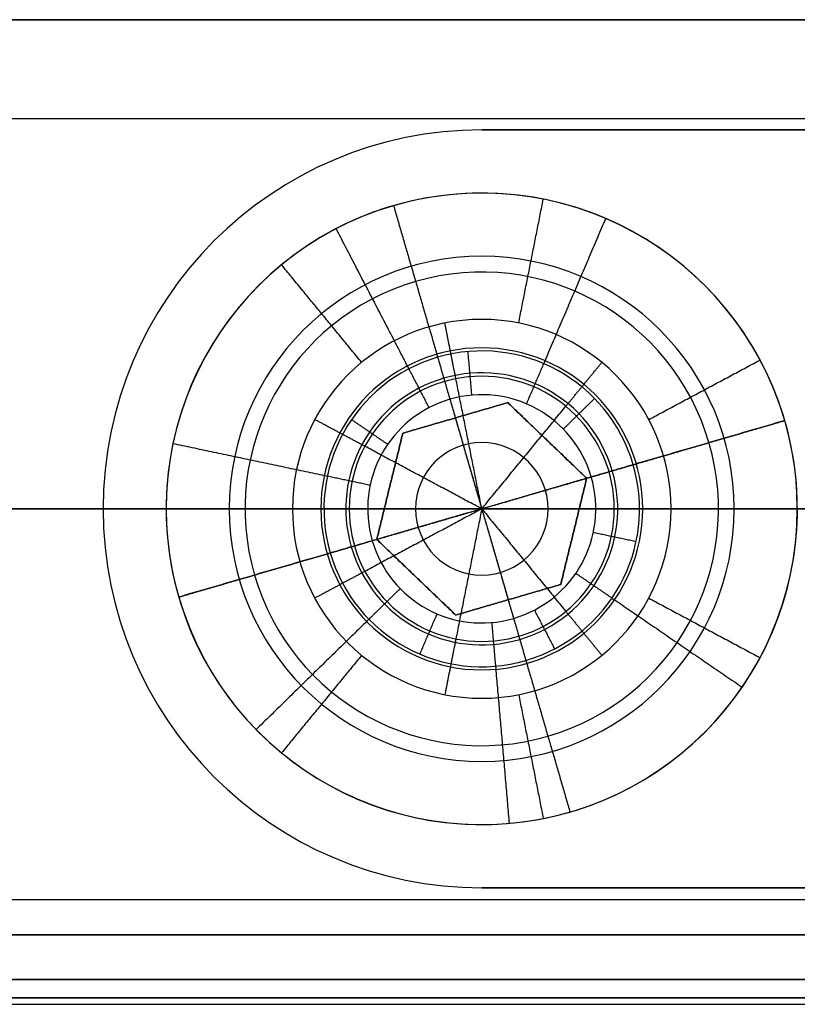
# Model space of a CAD drawing. Header units: millimetres. Extents: x -332 to 332, y -5 to 968.
# Tile 637 of 656: x -25 to -12, y 751 to 767. Entities that reach past the tile are written whole.
import ezdxf

# ---------------------------------------------------------------- set-up
doc = ezdxf.new("R2010")
doc.units = ezdxf.units.MM
doc.header["$MEASUREMENT"] = 0
for name, color, linetype in [('IGES level 21', 9, 'Continuous'), ('IGES level 23', 252, 'Continuous'), ('IGES level 38', 9, 'Continuous'), ('IGES level 40', 8, 'Continuous')]:
    doc.layers.add(name, color=color, linetype=linetype)

msp = doc.modelspace()

# ---------------------------------------------------------------- linework, layer by layer
at = {"layer": 'IGES level 21', "color": 253}
for centre, radius, start, end in [((-17.5, 759.284, 1698.593), 3, 0, 180), ((-17.5, 759.284, 1706.593), 2.1, 0, 180), ((-17.5, 759.284, 1707.224), 1.05, 0, 180), ((-17.5, 759.284, 1698.593), 3, 180, 0), ((-17.5, 759.284, 1706.593), 2.1, 180, 0), ((-17.5, 759.284, 1707.224), 1.05, 180, 0)]:
    msp.add_arc(centre, radius, start, end, dxfattribs=at)
at = {"layer": 'IGES level 21'}
for centre, radius, start, end in [((-17.5, 759.284, 1698.593), 3, 0, 180), ((-17.5, 759.284, 1699.043), 2.55, 0, 180), ((-17.5, 759.284, 1706.593), 2.1, 0, 180), ((-17.5, 759.284, 1699.493), 2.1, 0, 180), ((-17.5, 759.284, 1703.043), 2.1, 0, 180), ((-17.5, 759.284, 1699.493), 2.1, 0, 180), ((-17.5, 759.284, 1698.593), 3, 180, 0), ((-17.5, 759.284, 1699.043), 2.55, 180, 0), ((-17.5, 759.284, 1699.493), 2.1, 180, 0), ((-17.5, 759.284, 1699.493), 2.1, 180, 0), ((-17.5, 759.284, 1706.593), 2.1, 180, 0), ((-17.5, 759.284, 1703.043), 2.1, 180, 0)]:
    msp.add_arc(centre, radius, start, end, dxfattribs=at)
at = {"layer": 'IGES level 21', "color": 253}
for points in [[(-35, 767.03, 1698.593), (0, 767.03, 1698.593), (35, 767.03, 1698.593)], [(35, 767.03, 1698.593), (0, 767.03, 1698.593), (-35, 767.03, 1698.593)], [(-90, 765.468, 1705.668), (0, 765.468, 1705.668), (90, 765.468, 1705.668)], [(-17.5, 759.284, 1707.855), (-17.705, 760.314, 1707.224), (-17.91, 761.344, 1706.593)], [(-17.5, 759.284, 1707.855), (-16.834, 760.096, 1707.224), (-16.168, 760.908, 1706.593)], [(-17.5, 759.284, 1707.855), (-18.426, 759.779, 1707.224), (-19.352, 760.274, 1706.593)], [(-90, 759.284, 1708.593), (0, 759.284, 1708.593), (90, 759.284, 1708.593)], [(90, 759.284, 1708.593), (0, 759.284, 1708.593), (-90, 759.284, 1708.593)], [(-35, 759.284, 1698.593), (-27.75, 759.284, 1698.593), (-20.5, 759.284, 1698.593)], [(-17.5, 759.284, 1707.855), (-18.55, 759.284, 1707.224), (-19.6, 759.284, 1706.593)], [(-19.6, 759.284, 1706.593), (-18.55, 759.284, 1707.224), (-17.5, 759.284, 1707.855)], [(-17.5, 759.284, 1707.855), (-18.426, 758.789, 1707.224), (-19.352, 758.294, 1706.593)], [(-17.5, 759.284, 1707.855), (-17.705, 758.254, 1707.224), (-17.91, 757.225, 1706.593)], [(-15.4, 759.284, 1706.593), (-16.45, 759.284, 1707.224), (-17.5, 759.284, 1707.855)], [(-17.5, 759.284, 1707.855), (-16.834, 758.473, 1707.224), (-16.168, 757.661, 1706.593)], [(-17.5, 759.284, 1707.855), (-16.45, 759.284, 1707.224), (-15.4, 759.284, 1706.593)], [(-14.5, 759.284, 1698.593), (0, 759.284, 1698.593), (14.5, 759.284, 1698.593)], [(-90, 753.1, 1705.668), (0, 753.1, 1705.668), (90, 753.1, 1705.668)], [(-90, 751.438, 1699.032), (0, 751.438, 1699.032), (90, 751.438, 1699.032)], [(35, 751.538, 1698.593), (0, 751.538, 1698.593), (-35, 751.538, 1698.593)], [(-35, 751.538, 1698.593), (0, 751.538, 1698.593), (35, 751.538, 1698.593)]]:
    msp.add_open_spline(points, degree=2, dxfattribs=at)
at = {"layer": 'IGES level 21'}
for points in [[(-17.91, 761.344, 1699.493), (-17.997, 761.785, 1699.043), (-18.085, 762.227, 1698.593)], [(-16.168, 760.908, 1699.493), (-15.882, 761.255, 1699.043), (-15.597, 761.603, 1698.593)], [(-17.91, 761.344, 1706.593), (-17.91, 761.344, 1703.043), (-17.91, 761.344, 1699.493)], [(-16.168, 760.908, 1706.593), (-16.168, 760.908, 1703.043), (-16.168, 760.908, 1699.493)], [(-19.352, 760.274, 1699.493), (-19.749, 760.486, 1699.043), (-20.146, 760.698, 1698.593)], [(-19.352, 760.274, 1706.593), (-19.352, 760.274, 1703.043), (-19.352, 760.274, 1699.493)], [(-19.6, 759.284, 1699.493), (-20.05, 759.284, 1699.043), (-20.5, 759.284, 1698.593)], [(-20.5, 759.284, 1698.593), (-20.05, 759.284, 1699.043), (-19.6, 759.284, 1699.493)], [(-19.6, 759.284, 1706.593), (-19.6, 759.284, 1703.043), (-19.6, 759.284, 1699.493)], [(-19.6, 759.284, 1699.493), (-19.6, 759.284, 1703.043), (-19.6, 759.284, 1706.593)], [(-14.5, 759.284, 1698.593), (-14.95, 759.284, 1699.043), (-15.4, 759.284, 1699.493)], [(-15.4, 759.284, 1699.493), (-15.4, 759.284, 1703.043), (-15.4, 759.284, 1706.593)], [(-15.4, 759.284, 1706.593), (-15.4, 759.284, 1703.043), (-15.4, 759.284, 1699.493)], [(-15.4, 759.284, 1699.493), (-14.95, 759.284, 1699.043), (-14.5, 759.284, 1698.593)], [(-19.352, 758.294, 1699.493), (-19.749, 758.082, 1699.043), (-20.146, 757.87, 1698.593)], [(-19.352, 758.294, 1706.593), (-19.352, 758.294, 1703.043), (-19.352, 758.294, 1699.493)], [(-16.168, 757.661, 1699.493), (-15.882, 757.313, 1699.043), (-15.597, 756.965, 1698.593)], [(-16.168, 757.661, 1706.593), (-16.168, 757.661, 1703.043), (-16.168, 757.661, 1699.493)], [(-17.91, 757.225, 1699.493), (-17.997, 756.783, 1699.043), (-18.085, 756.342, 1698.593)], [(-17.91, 757.225, 1706.593), (-17.91, 757.225, 1703.043), (-17.91, 757.225, 1699.493)]]:
    msp.add_open_spline(points, degree=2, dxfattribs=at)
at = {"layer": 'IGES level 23'}
for centre, radius, start, end in [((-17.5, 759.284, 1694.593), 6, 90, 270), ((-17.5, 759.284, 1691.593), 6, 90, 270), ((-17.5, 759.284, 1693.093), 6, 90, 270), ((-17.5, 759.284, 1694.593), 6, 90, 270), ((-17.5, 759.284, 1691.593), 6, 90, 270), ((-17.5, 759.284, 1691.593), 5, 0, 180), ((-17.5, 759.284, 1691.593), 5, 0, 180), ((-17.5, 759.284, 1692.593), 4, 360, 180), ((-17.5, 759.284, 1693.593), 3, 0, 180), ((-17.5, 759.284, 1694.593), 3, 0, 180), ((-17.5, 759.284, 1693.593), 3, 0, 180), ((-17.5, 759.284, 1694.093), 3, 0, 180), ((-17.5, 759.284, 1694.593), 3, 0, 180), ((-17.5, 759.284, 1691.593), 5, 180, 0), ((-17.5, 759.284, 1691.593), 5, 180, 0), ((-17.5, 759.284, 1692.593), 4, 180, 360), ((-17.5, 759.284, 1694.593), 3, 180, 0), ((-17.5, 759.284, 1693.593), 3, 180, 0), ((-17.5, 759.284, 1694.593), 3, 180, 0), ((-17.5, 759.284, 1694.093), 3, 180, 360), ((-17.5, 759.284, 1693.593), 3, 180, 0)]:
    msp.add_arc(centre, radius, start, end, dxfattribs=at)
for points in [[(17.5, 765.284, 1694.593), (0, 765.284, 1694.593), (-17.5, 765.284, 1694.593)], [(-17.5, 765.284, 1694.593), (-17.5, 765.284, 1693.093), (-17.5, 765.284, 1691.593)], [(-17.5, 765.284, 1691.593), (0, 765.284, 1691.593), (17.5, 765.284, 1691.593)], [(17.5, 765.284, 1693.093), (0, 765.284, 1693.093), (-17.5, 765.284, 1693.093)], [(-17.5, 765.284, 1694.593), (-17.5, 765.284, 1693.093), (-17.5, 765.284, 1691.593)], [(-17.5, 765.284, 1694.593), (0, 765.284, 1694.593), (17.5, 765.284, 1694.593)], [(-17.5, 765.284, 1691.593), (0, 765.284, 1691.593), (17.5, 765.284, 1691.593)], [(-20.833, 764.273, 1691.593), (-20.833, 764.273, 1693.093), (-20.833, 764.273, 1694.593)], [(-16.915, 762.227, 1693.593), (-16.72, 763.207, 1692.593), (-16.525, 764.188, 1691.593)], [(-19.403, 761.603, 1693.593), (-20.038, 762.376, 1692.593), (-20.672, 763.149, 1691.593)], [(-18.085, 762.227, 1693.593), (-18.085, 762.227, 1694.093), (-18.085, 762.227, 1694.593)], [(-15.597, 761.603, 1693.593), (-15.597, 761.603, 1694.093), (-15.597, 761.603, 1694.593)], [(-14.854, 760.698, 1693.593), (-13.972, 761.17, 1692.593), (-13.09, 761.641, 1691.593)], [(-20.146, 760.698, 1693.593), (-20.146, 760.698, 1694.093), (-20.146, 760.698, 1694.593)], [(-23.5, 759.284, 1691.593), (-23.5, 759.284, 1693.093), (-23.5, 759.284, 1694.593)], [(-20.5, 759.284, 1694.593), (-22, 759.284, 1694.593), (-23.5, 759.284, 1694.593)], [(-22.5, 759.284, 1691.593), (-23, 759.284, 1691.593), (-23.5, 759.284, 1691.593)], [(-22.5, 759.284, 1691.593), (-21.5, 759.284, 1692.593), (-20.5, 759.284, 1693.593)], [(-20.5, 759.284, 1693.593), (-21.5, 759.284, 1692.593), (-22.5, 759.284, 1691.593)], [(-20.5, 759.284, 1693.593), (-20.5, 759.284, 1694.093), (-20.5, 759.284, 1694.593)], [(-20.5, 759.284, 1694.593), (-20.5, 759.284, 1694.093), (-20.5, 759.284, 1693.593)], [(-14.5, 759.284, 1693.593), (-13.5, 759.284, 1692.593), (-12.5, 759.284, 1691.593)], [(-14.5, 759.284, 1694.593), (-14.5, 759.284, 1694.093), (-14.5, 759.284, 1693.593)], [(14.5, 759.284, 1694.593), (0, 759.284, 1694.593), (-14.5, 759.284, 1694.593)], [(-14.5, 759.284, 1693.593), (-14.5, 759.284, 1694.093), (-14.5, 759.284, 1694.593)], [(-12.5, 759.284, 1691.593), (-13.5, 759.284, 1692.593), (-14.5, 759.284, 1693.593)], [(-20.146, 757.87, 1693.593), (-20.146, 757.87, 1694.093), (-20.146, 757.87, 1694.593)], [(-14.854, 757.87, 1693.593), (-13.972, 757.399, 1692.593), (-13.09, 756.927, 1691.593)], [(-19.403, 756.965, 1693.593), (-20.038, 756.192, 1692.593), (-20.672, 755.419, 1691.593)], [(-15.597, 756.965, 1693.593), (-15.597, 756.965, 1694.093), (-15.597, 756.965, 1694.593)], [(-18.085, 756.342, 1693.593), (-18.085, 756.342, 1694.093), (-18.085, 756.342, 1694.593)], [(-16.915, 756.342, 1693.593), (-16.72, 755.361, 1692.593), (-16.525, 754.38, 1691.593)], [(-20.833, 754.295, 1691.593), (-20.833, 754.295, 1693.093), (-20.833, 754.295, 1694.593)], [(-17.5, 753.284, 1694.593), (0, 753.284, 1694.593), (17.5, 753.284, 1694.593)], [(17.5, 753.284, 1691.593), (0, 753.284, 1691.593), (-17.5, 753.284, 1691.593)], [(-17.5, 753.284, 1691.593), (-17.5, 753.284, 1693.093), (-17.5, 753.284, 1694.593)], [(-17.5, 753.284, 1693.093), (0, 753.284, 1693.093), (17.5, 753.284, 1693.093)], [(-17.5, 753.284, 1691.593), (-17.5, 753.284, 1693.093), (-17.5, 753.284, 1694.593)], [(17.5, 753.284, 1694.593), (0, 753.284, 1694.593), (-17.5, 753.284, 1694.593)], [(17.5, 753.284, 1691.593), (0, 753.284, 1691.593), (-17.5, 753.284, 1691.593)]]:
    msp.add_open_spline(points, degree=2, dxfattribs=at)
at = {"layer": 'IGES level 38'}
for points in [[(34, 752.538, 1698.593), (0, 752.538, 1698.593), (-34, 752.538, 1698.593)], [(-34, 752.538, 1693.593), (0, 752.538, 1693.593), (34, 752.538, 1693.593)], [(34, 752.538, 1693.593), (0, 752.538, 1693.593), (-34, 752.538, 1693.593)], [(34, 752.538, 1698.593), (0, 752.538, 1698.593), (-34, 752.538, 1698.593)], [(-34, 751.831, 1698.3), (0, 751.831, 1698.3), (34, 751.831, 1698.3)], [(34, 751.831, 1693.886), (0, 751.831, 1693.886), (-34, 751.831, 1693.886)], [(-34, 751.538, 1697.593), (0, 751.538, 1697.593), (34, 751.538, 1697.593)], [(34, 751.538, 1694.593), (0, 751.538, 1694.593), (-34, 751.538, 1694.593)], [(-34, 751.538, 1694.593), (0, 751.538, 1694.593), (34, 751.538, 1694.593)], [(34, 751.538, 1697.593), (0, 751.538, 1697.593), (-34, 751.538, 1697.593)], [(-34, 751.538, 1696.093), (0, 751.538, 1696.093), (34, 751.538, 1696.093)]]:
    msp.add_open_spline(points, degree=2, dxfattribs=at)
at = {"layer": 'IGES level 40'}
for centre, radius, start, end in [((-17.5, 759.284, 1691.793), 5, 16.231, 196.231), ((-17.5, 759.284, 1691.793), 5, 16.231, 196.231), ((-17.5, 759.284, 1691.593), 5, 16.231, 196.231), ((-17.5, 759.284, 1691.693), 5, 16.231, 196.231), ((-17.5, 759.284, 1691.593), 5, 16.231, 196.231), ((-17.5, 759.284, 1693.043), 3.75, 16.231, 196.231), ((-17.5, 759.284, 1694.393), 2.5, 16.231, 196.231), ((-17.5, 759.284, 1694.293), 2.5, 16.231, 196.231), ((-17.5, 759.284, 1694.343), 2.5, 16.231, 196.231), ((-17.5, 759.284, 1694.293), 2.5, 16.231, 196.231), ((-17.5, 759.284, 1695.193), 2.5, 16.231, 196.231), ((-17.5, 759.284, 1694.393), 2.5, 16.231, 196.231), ((-17.5, 759.284, 1695.993), 2.5, 16.231, 196.231), ((-17.5, 759.284, 1695.193), 2.5, 16.231, 196.231), ((-17.5, 759.284, 1696.793), 2.5, 16.231, 196.231), ((-17.5, 759.284, 1695.993), 2.5, 16.231, 196.231), ((-17.5, 759.284, 1697.593), 2.5, 16.231, 196.231), ((-17.5, 759.284, 1696.793), 2.5, 16.231, 196.231), ((-17.5, 759.284, 1698.393), 2.5, 16.231, 196.231), ((-17.5, 759.284, 1697.593), 2.5, 16.231, 196.231), ((-17.5, 759.284, 1699.193), 2.5, 16.231, 196.231), ((-17.5, 759.284, 1698.393), 2.5, 16.231, 196.231), ((-17.5, 759.284, 1699.993), 2.5, 16.231, 196.231), ((-17.5, 759.284, 1699.193), 2.5, 16.231, 196.231), ((-17.5, 759.284, 1700.793), 2.5, 16.231, 196.231), ((-17.5, 759.284, 1699.993), 2.5, 16.231, 196.231), ((-17.5, 759.284, 1701.593), 2.5, 16.231, 196.231), ((-17.5, 759.284, 1702.393), 2.5, 16.231, 196.231), ((-17.5, 759.284, 1702.393), 2.5, 16.231, 196.231), ((-17.5, 759.284, 1703.193), 2.5, 16.231, 196.231), ((-17.5, 759.284, 1703.193), 2.5, 16.231, 196.231), ((-17.5, 759.284, 1701.593), 2.5, 16.231, 196.231), ((-17.5, 759.284, 1700.793), 2.5, 16.231, 196.231), ((-17.5, 759.284, 1694.993), 2.154, 16.231, 196.231), ((-17.5, 759.284, 1694.593), 2.154, 16.231, 196.231), ((-17.5, 759.284, 1695.793), 2.154, 16.231, 196.231), ((-17.5, 759.284, 1695.393), 2.154, 16.231, 196.231), ((-17.5, 759.284, 1696.593), 2.154, 16.231, 196.231), ((-17.5, 759.284, 1696.193), 2.154, 16.231, 196.231), ((-17.5, 759.284, 1697.393), 2.154, 16.231, 196.231), ((-17.5, 759.284, 1696.993), 2.154, 16.231, 196.231), ((-17.5, 759.284, 1698.193), 2.154, 16.231, 196.231), ((-17.5, 759.284, 1697.793), 2.154, 16.231, 196.231), ((-17.5, 759.284, 1698.993), 2.154, 16.231, 196.231), ((-17.5, 759.284, 1698.593), 2.154, 16.231, 196.231), ((-17.5, 759.284, 1699.793), 2.154, 16.231, 196.231), ((-17.5, 759.284, 1699.393), 2.154, 16.231, 196.231), ((-17.5, 759.284, 1700.593), 2.154, 16.231, 196.231), ((-17.5, 759.284, 1700.193), 2.154, 16.231, 196.231), ((-17.5, 759.284, 1701.793), 2.154, 16.231, 196.231), ((-17.5, 759.284, 1702.193), 2.154, 16.231, 196.231), ((-17.5, 759.284, 1702.593), 2.154, 16.231, 196.231), ((-17.5, 759.284, 1702.993), 2.154, 16.231, 196.231), ((-17.5, 759.284, 1703.393), 2.154, 16.231, 196.231), ((-17.5, 759.284, 1701.393), 2.154, 16.231, 196.231), ((-17.5, 759.284, 1700.993), 2.154, 16.231, 196.231), ((-17.5, 759.284, 1694.793), 1.807, 16.231, 196.231), ((-17.5, 759.284, 1694.793), 1.807, 16.231, 196.231), ((-17.5, 759.284, 1695.593), 1.807, 16.231, 196.231), ((-17.5, 759.284, 1695.593), 1.807, 16.231, 196.231), ((-17.5, 759.284, 1696.393), 1.807, 16.231, 196.231), ((-17.5, 759.284, 1696.393), 1.807, 16.231, 196.231), ((-17.5, 759.284, 1697.193), 1.807, 16.231, 196.231), ((-17.5, 759.284, 1697.193), 1.807, 16.231, 196.231), ((-17.5, 759.284, 1697.993), 1.807, 16.231, 196.231), ((-17.5, 759.284, 1697.993), 1.807, 16.231, 196.231), ((-17.5, 759.284, 1698.793), 1.807, 16.231, 196.231), ((-17.5, 759.284, 1698.793), 1.807, 16.231, 196.231), ((-17.5, 759.284, 1699.593), 1.807, 16.231, 196.231), ((-17.5, 759.284, 1699.593), 1.807, 16.231, 196.231), ((-17.5, 759.284, 1700.393), 1.807, 16.231, 196.231), ((-17.5, 759.284, 1700.393), 1.807, 16.231, 196.231), ((-17.5, 759.284, 1701.993), 1.807, 16.231, 196.231), ((-17.5, 759.284, 1701.993), 1.807, 16.231, 196.231), ((-17.5, 759.284, 1702.793), 1.807, 16.231, 196.231), ((-17.5, 759.284, 1702.793), 1.807, 16.231, 196.231), ((-17.5, 759.284, 1703.593), 1.807, 16.231, 196.231), ((-17.5, 759.284, 1703.593), 1.807, 16.231, 196.231), ((-17.5, 759.284, 1701.193), 1.807, 16.231, 196.231), ((-17.5, 759.284, 1701.193), 1.807, 16.231, 196.231), ((-17.5, 759.284, 1691.593), 5, 196.231, 16.231), ((-17.5, 759.284, 1691.593), 5, 196.231, 16.231), ((-17.5, 759.284, 1691.793), 5, 196.231, 16.231), ((-17.5, 759.284, 1691.693), 5, 196.231, 16.231), ((-17.5, 759.284, 1691.793), 5, 196.231, 16.231), ((-17.5, 759.284, 1693.043), 3.75, 196.231, 16.231), ((-17.5, 759.284, 1700.793), 2.5, 196.231, 16.231), ((-17.5, 759.284, 1701.593), 2.5, 196.231, 16.231), ((-17.5, 759.284, 1703.193), 2.5, 196.231, 16.231), ((-17.5, 759.284, 1703.193), 2.5, 196.231, 16.231), ((-17.5, 759.284, 1702.393), 2.5, 196.231, 16.231), ((-17.5, 759.284, 1702.393), 2.5, 196.231, 16.231), ((-17.5, 759.284, 1701.593), 2.5, 196.231, 16.231), ((-17.5, 759.284, 1699.993), 2.5, 196.231, 16.231), ((-17.5, 759.284, 1700.793), 2.5, 196.231, 16.231), ((-17.5, 759.284, 1699.193), 2.5, 196.231, 16.231), ((-17.5, 759.284, 1699.993), 2.5, 196.231, 16.231), ((-17.5, 759.284, 1698.393), 2.5, 196.231, 16.231), ((-17.5, 759.284, 1699.193), 2.5, 196.231, 16.231), ((-17.5, 759.284, 1697.593), 2.5, 196.231, 16.231), ((-17.5, 759.284, 1698.393), 2.5, 196.231, 16.231), ((-17.5, 759.284, 1696.793), 2.5, 196.231, 16.231), ((-17.5, 759.284, 1697.593), 2.5, 196.231, 16.231), ((-17.5, 759.284, 1695.993), 2.5, 196.231, 16.231), ((-17.5, 759.284, 1696.793), 2.5, 196.231, 16.231), ((-17.5, 759.284, 1695.193), 2.5, 196.231, 16.231), ((-17.5, 759.284, 1695.993), 2.5, 196.231, 16.231), ((-17.5, 759.284, 1694.393), 2.5, 196.231, 16.231), ((-17.5, 759.284, 1695.193), 2.5, 196.231, 16.231), ((-17.5, 759.284, 1694.293), 2.5, 196.231, 16.231), ((-17.5, 759.284, 1694.293), 2.5, 196.231, 16.231), ((-17.5, 759.284, 1694.393), 2.5, 196.231, 16.231), ((-17.5, 759.284, 1694.343), 2.5, 196.231, 16.231), ((-17.5, 759.284, 1700.993), 2.154, 196.231, 16.231), ((-17.5, 759.284, 1701.393), 2.154, 196.231, 16.231), ((-17.5, 759.284, 1703.393), 2.154, 196.231, 16.231), ((-17.5, 759.284, 1702.993), 2.154, 196.231, 16.231), ((-17.5, 759.284, 1702.593), 2.154, 196.231, 16.231), ((-17.5, 759.284, 1702.193), 2.154, 196.231, 16.231), ((-17.5, 759.284, 1701.793), 2.154, 196.231, 16.231), ((-17.5, 759.284, 1700.193), 2.154, 196.231, 16.231), ((-17.5, 759.284, 1700.593), 2.154, 196.231, 16.231), ((-17.5, 759.284, 1699.393), 2.154, 196.231, 16.231), ((-17.5, 759.284, 1699.793), 2.154, 196.231, 16.231), ((-17.5, 759.284, 1698.593), 2.154, 196.231, 16.231), ((-17.5, 759.284, 1698.993), 2.154, 196.231, 16.231), ((-17.5, 759.284, 1697.793), 2.154, 196.231, 16.231), ((-17.5, 759.284, 1698.193), 2.154, 196.231, 16.231), ((-17.5, 759.284, 1696.993), 2.154, 196.231, 16.231), ((-17.5, 759.284, 1697.393), 2.154, 196.231, 16.231), ((-17.5, 759.284, 1696.193), 2.154, 196.231, 16.231), ((-17.5, 759.284, 1696.593), 2.154, 196.231, 16.231), ((-17.5, 759.284, 1695.393), 2.154, 196.231, 16.231), ((-17.5, 759.284, 1695.793), 2.154, 196.231, 16.231), ((-17.5, 759.284, 1694.593), 2.154, 196.231, 16.231), ((-17.5, 759.284, 1694.993), 2.154, 196.231, 16.231), ((-17.5, 759.284, 1703.593), 1.807, 196.231, 16.231), ((-17.5, 759.284, 1701.193), 1.807, 196.231, 16.231), ((-17.5, 759.284, 1701.193), 1.807, 196.231, 16.231), ((-17.5, 759.284, 1703.593), 1.807, 196.231, 16.231), ((-17.5, 759.284, 1702.793), 1.807, 196.231, 16.231), ((-17.5, 759.284, 1702.793), 1.807, 196.231, 16.231), ((-17.5, 759.284, 1701.993), 1.807, 196.231, 16.231), ((-17.5, 759.284, 1701.993), 1.807, 196.231, 16.231), ((-17.5, 759.284, 1700.393), 1.807, 196.231, 16.231), ((-17.5, 759.284, 1700.393), 1.807, 196.231, 16.231), ((-17.5, 759.284, 1699.593), 1.807, 196.231, 16.231), ((-17.5, 759.284, 1699.593), 1.807, 196.231, 16.231), ((-17.5, 759.284, 1698.793), 1.807, 196.231, 16.231), ((-17.5, 759.284, 1698.793), 1.807, 196.231, 16.231), ((-17.5, 759.284, 1697.993), 1.807, 196.231, 16.231), ((-17.5, 759.284, 1697.993), 1.807, 196.231, 16.231), ((-17.5, 759.284, 1697.193), 1.807, 196.231, 16.231), ((-17.5, 759.284, 1697.193), 1.807, 196.231, 16.231), ((-17.5, 759.284, 1696.393), 1.807, 196.231, 16.231), ((-17.5, 759.284, 1696.393), 1.807, 196.231, 16.231), ((-17.5, 759.284, 1695.593), 1.807, 196.231, 16.231), ((-17.5, 759.284, 1695.593), 1.807, 196.231, 16.231), ((-17.5, 759.284, 1694.793), 1.807, 196.231, 16.231), ((-17.5, 759.284, 1694.793), 1.807, 196.231, 16.231)]:
    msp.add_arc(centre, radius, start, end, dxfattribs=at)
for points in [[(-17.934, 764.265, 1691.593), (-17.934, 764.265, 1691.693), (-17.934, 764.265, 1691.793)], [(-18.898, 764.085, 1691.593), (-18.408, 762.405, 1691.593), (-17.919, 760.724, 1691.593)], [(-16.517, 761.583, 1694.293), (-16.026, 762.732, 1693.043), (-15.535, 763.882, 1691.793)], [(-18.654, 761.502, 1694.293), (-19.23, 762.611, 1693.043), (-19.807, 763.72, 1691.793)], [(-13.925, 762.78, 1691.593), (-13.925, 762.78, 1691.693), (-13.925, 762.78, 1691.793)], [(-21.626, 762.109, 1691.593), (-21.626, 762.109, 1691.693), (-21.626, 762.109, 1691.793)], [(-17.717, 761.775, 1694.293), (-17.717, 761.775, 1694.343), (-17.717, 761.775, 1694.393)], [(-17.657, 761.085, 1694.793), (-17.687, 761.43, 1694.993), (-17.717, 761.775, 1695.193)], [(-17.657, 761.085, 1695.593), (-17.687, 761.43, 1695.793), (-17.717, 761.775, 1695.993)], [(-17.657, 761.085, 1696.393), (-17.687, 761.43, 1696.593), (-17.717, 761.775, 1696.793)], [(-17.657, 761.085, 1697.193), (-17.687, 761.43, 1697.393), (-17.717, 761.775, 1697.593)], [(-17.657, 761.085, 1697.993), (-17.687, 761.43, 1698.193), (-17.717, 761.775, 1698.393)], [(-17.657, 761.085, 1698.793), (-17.687, 761.43, 1698.993), (-17.717, 761.775, 1699.193)], [(-17.657, 761.085, 1699.593), (-17.687, 761.43, 1699.793), (-17.717, 761.775, 1699.993)], [(-17.657, 761.085, 1700.393), (-17.687, 761.43, 1700.593), (-17.717, 761.775, 1700.793)], [(-17.657, 761.085, 1701.993), (-17.687, 761.43, 1702.193), (-17.717, 761.775, 1702.393)], [(-17.657, 761.085, 1702.793), (-17.687, 761.43, 1702.993), (-17.717, 761.775, 1703.193)], [(-17.657, 761.085, 1701.193), (-17.687, 761.43, 1701.393), (-17.717, 761.775, 1701.593)], [(-16.79, 760.946, 1694.793), (-16.654, 761.264, 1694.593), (-16.517, 761.583, 1694.393)], [(-16.79, 760.946, 1695.593), (-16.654, 761.264, 1695.393), (-16.517, 761.583, 1695.193)], [(-16.79, 760.946, 1696.393), (-16.654, 761.264, 1696.193), (-16.517, 761.583, 1695.993)], [(-16.79, 760.946, 1697.193), (-16.654, 761.264, 1696.993), (-16.517, 761.583, 1696.793)], [(-16.79, 760.946, 1697.993), (-16.654, 761.264, 1697.793), (-16.517, 761.583, 1697.593)], [(-16.79, 760.946, 1698.793), (-16.654, 761.264, 1698.593), (-16.517, 761.583, 1698.393)], [(-16.79, 760.946, 1699.593), (-16.654, 761.264, 1699.393), (-16.517, 761.583, 1699.193)], [(-16.79, 760.946, 1700.393), (-16.654, 761.264, 1700.193), (-16.517, 761.583, 1699.993)], [(-16.79, 760.946, 1701.993), (-16.654, 761.264, 1701.793), (-16.517, 761.583, 1701.593)], [(-16.79, 760.946, 1702.793), (-16.654, 761.264, 1702.593), (-16.517, 761.583, 1702.393)], [(-16.79, 760.946, 1703.593), (-16.654, 761.264, 1703.393), (-16.517, 761.583, 1703.193)], [(-16.79, 760.946, 1701.193), (-16.654, 761.264, 1700.993), (-16.517, 761.583, 1700.793)], [(-18.334, 760.887, 1694.793), (-18.494, 761.195, 1694.593), (-18.654, 761.502, 1694.393)], [(-18.334, 760.887, 1695.593), (-18.494, 761.195, 1695.393), (-18.654, 761.502, 1695.193)], [(-18.334, 760.887, 1696.393), (-18.494, 761.195, 1696.193), (-18.654, 761.502, 1695.993)], [(-18.334, 760.887, 1697.193), (-18.494, 761.195, 1696.993), (-18.654, 761.502, 1696.793)], [(-18.334, 760.887, 1697.993), (-18.494, 761.195, 1697.793), (-18.654, 761.502, 1697.593)], [(-18.334, 760.887, 1698.793), (-18.494, 761.195, 1698.593), (-18.654, 761.502, 1698.393)], [(-18.334, 760.887, 1699.593), (-18.494, 761.195, 1699.393), (-18.654, 761.502, 1699.193)], [(-18.334, 760.887, 1700.393), (-18.494, 761.195, 1700.193), (-18.654, 761.502, 1699.993)], [(-18.334, 760.887, 1701.993), (-18.494, 761.195, 1701.793), (-18.654, 761.502, 1701.593)], [(-18.334, 760.887, 1702.793), (-18.494, 761.195, 1702.593), (-18.654, 761.502, 1702.393)], [(-18.334, 760.887, 1703.593), (-18.494, 761.195, 1703.393), (-18.654, 761.502, 1703.193)], [(-18.334, 760.887, 1701.193), (-18.494, 761.195, 1700.993), (-18.654, 761.502, 1700.793)], [(-17.088, 760.966, 1691.593), (-17.919, 760.724, 1691.593), (-18.751, 760.482, 1691.593)], [(-18.751, 760.482, 1693.593), (-17.919, 760.724, 1693.593), (-17.088, 760.966, 1693.593)], [(-17.088, 760.966, 1691.593), (-17.919, 760.724, 1691.593), (-18.751, 760.482, 1691.593)], [(-18.751, 760.482, 1692.593), (-17.919, 760.724, 1692.593), (-17.088, 760.966, 1692.593)], [(-18.751, 760.482, 1693.593), (-17.919, 760.724, 1693.593), (-17.088, 760.966, 1693.593)], [(-18.005, 761.019, 1703.593), (-17.5, 759.284, 1703.593), (-16.995, 757.549, 1703.593)], [(-15.837, 759.768, 1691.593), (-16.462, 760.367, 1691.593), (-17.088, 760.966, 1691.593)], [(-17.088, 760.966, 1693.593), (-16.462, 760.367, 1693.593), (-15.837, 759.768, 1693.593)], [(-15.837, 759.768, 1691.593), (-16.462, 760.367, 1691.593), (-17.088, 760.966, 1691.593)], [(-17.088, 760.966, 1691.593), (-17.088, 760.966, 1692.593), (-17.088, 760.966, 1693.593)], [(-17.088, 760.966, 1692.593), (-16.462, 760.367, 1692.593), (-15.837, 759.768, 1692.593)], [(-17.088, 760.966, 1693.593), (-17.088, 760.966, 1692.593), (-17.088, 760.966, 1691.593)], [(-17.088, 760.966, 1693.593), (-16.462, 760.367, 1693.593), (-15.837, 759.768, 1693.593)], [(-16.208, 760.548, 1694.793), (-15.96, 760.79, 1694.993), (-15.712, 761.032, 1695.193)], [(-16.208, 760.548, 1695.593), (-15.96, 760.79, 1695.793), (-15.712, 761.032, 1695.993)], [(-16.208, 760.548, 1696.393), (-15.96, 760.79, 1696.593), (-15.712, 761.032, 1696.793)], [(-16.208, 760.548, 1697.193), (-15.96, 760.79, 1697.393), (-15.712, 761.032, 1697.593)], [(-16.208, 760.548, 1697.993), (-15.96, 760.79, 1698.193), (-15.712, 761.032, 1698.393)], [(-16.208, 760.548, 1698.793), (-15.96, 760.79, 1698.993), (-15.712, 761.032, 1699.193)], [(-16.208, 760.548, 1699.593), (-15.96, 760.79, 1699.793), (-15.712, 761.032, 1699.993)], [(-16.208, 760.548, 1700.393), (-15.96, 760.79, 1700.593), (-15.712, 761.032, 1700.793)], [(-16.208, 760.548, 1701.993), (-15.96, 760.79, 1702.193), (-15.712, 761.032, 1702.393)], [(-16.208, 760.548, 1702.793), (-15.96, 760.79, 1702.993), (-15.712, 761.032, 1703.193)], [(-16.208, 760.548, 1701.193), (-15.96, 760.79, 1701.393), (-15.712, 761.032, 1701.593)], [(-15.712, 761.032, 1694.293), (-15.712, 761.032, 1694.343), (-15.712, 761.032, 1694.393)], [(-19.563, 760.696, 1694.293), (-19.563, 760.696, 1694.343), (-19.563, 760.696, 1694.393)], [(-18.991, 760.305, 1694.793), (-19.277, 760.501, 1694.993), (-19.563, 760.696, 1695.193)], [(-18.991, 760.305, 1695.593), (-19.277, 760.501, 1695.793), (-19.563, 760.696, 1695.993)], [(-18.991, 760.305, 1696.393), (-19.277, 760.501, 1696.593), (-19.563, 760.696, 1696.793)], [(-18.991, 760.305, 1697.193), (-19.277, 760.501, 1697.393), (-19.563, 760.696, 1697.593)], [(-18.991, 760.305, 1697.993), (-19.277, 760.501, 1698.193), (-19.563, 760.696, 1698.393)], [(-18.991, 760.305, 1698.793), (-19.277, 760.501, 1698.993), (-19.563, 760.696, 1699.193)], [(-18.991, 760.305, 1699.593), (-19.277, 760.501, 1699.793), (-19.563, 760.696, 1699.993)], [(-18.991, 760.305, 1700.393), (-19.277, 760.501, 1700.593), (-19.563, 760.696, 1700.793)], [(-18.991, 760.305, 1701.993), (-19.277, 760.501, 1702.193), (-19.563, 760.696, 1702.393)], [(-18.991, 760.305, 1702.793), (-19.277, 760.501, 1702.993), (-19.563, 760.696, 1703.193)], [(-18.991, 760.305, 1701.193), (-19.277, 760.501, 1701.393), (-19.563, 760.696, 1701.593)], [(-17.919, 760.724, 1693.593), (-17.919, 760.724, 1692.593), (-17.919, 760.724, 1691.593)], [(-17.919, 760.724, 1693.593), (-17.5, 759.284, 1693.593), (-17.081, 757.844, 1693.593)], [(-15.837, 759.768, 1691.593), (-14.268, 760.225, 1691.593), (-12.699, 760.682, 1691.593)], [(-15.1, 759.983, 1694.293), (-13.899, 760.332, 1693.043), (-12.699, 760.682, 1691.793)], [(-12.699, 760.682, 1691.793), (-13.899, 760.332, 1693.043), (-15.1, 759.983, 1694.293)], [(-12.699, 760.682, 1691.793), (-12.699, 760.682, 1691.693), (-12.699, 760.682, 1691.593)], [(-12.699, 760.682, 1691.593), (-12.699, 760.682, 1691.693), (-12.699, 760.682, 1691.793)], [(-18.751, 760.482, 1691.593), (-18.957, 759.641, 1691.593), (-19.163, 758.8, 1691.593)], [(-19.163, 758.8, 1693.593), (-18.957, 759.641, 1693.593), (-18.751, 760.482, 1693.593)], [(-18.751, 760.482, 1691.593), (-18.957, 759.641, 1691.593), (-19.163, 758.8, 1691.593)], [(-19.163, 758.8, 1692.593), (-18.957, 759.641, 1692.593), (-18.751, 760.482, 1692.593)], [(-19.163, 758.8, 1693.593), (-18.957, 759.641, 1693.593), (-18.751, 760.482, 1693.593)], [(-18.751, 760.482, 1691.593), (-18.751, 760.482, 1692.593), (-18.751, 760.482, 1693.593)], [(-18.751, 760.482, 1693.593), (-18.751, 760.482, 1692.593), (-18.751, 760.482, 1691.593)], [(-19.946, 759.799, 1694.293), (-21.169, 760.057, 1693.043), (-22.393, 760.315, 1691.793)], [(-16.462, 760.367, 1693.593), (-16.462, 760.367, 1692.593), (-16.462, 760.367, 1691.593)], [(-15.1, 759.983, 1695.193), (-15.432, 759.886, 1694.993), (-15.765, 759.789, 1694.793)], [(-15.765, 759.789, 1694.793), (-15.432, 759.886, 1694.593), (-15.1, 759.983, 1694.393)], [(-15.1, 759.983, 1695.993), (-15.432, 759.886, 1695.793), (-15.765, 759.789, 1695.593)], [(-15.765, 759.789, 1695.593), (-15.432, 759.886, 1695.393), (-15.1, 759.983, 1695.193)], [(-15.1, 759.983, 1696.793), (-15.432, 759.886, 1696.593), (-15.765, 759.789, 1696.393)], [(-15.765, 759.789, 1696.393), (-15.432, 759.886, 1696.193), (-15.1, 759.983, 1695.993)], [(-15.1, 759.983, 1697.593), (-15.432, 759.886, 1697.393), (-15.765, 759.789, 1697.193)], [(-15.765, 759.789, 1697.193), (-15.432, 759.886, 1696.993), (-15.1, 759.983, 1696.793)], [(-15.1, 759.983, 1698.393), (-15.432, 759.886, 1698.193), (-15.765, 759.789, 1697.993)], [(-15.765, 759.789, 1697.993), (-15.432, 759.886, 1697.793), (-15.1, 759.983, 1697.593)], [(-15.1, 759.983, 1699.193), (-15.432, 759.886, 1698.993), (-15.765, 759.789, 1698.793)], [(-15.765, 759.789, 1698.793), (-15.432, 759.886, 1698.593), (-15.1, 759.983, 1698.393)], [(-15.1, 759.983, 1699.993), (-15.432, 759.886, 1699.793), (-15.765, 759.789, 1699.593)], [(-15.765, 759.789, 1699.593), (-15.432, 759.886, 1699.393), (-15.1, 759.983, 1699.193)], [(-15.1, 759.983, 1700.793), (-15.432, 759.886, 1700.593), (-15.765, 759.789, 1700.393)], [(-15.765, 759.789, 1700.393), (-15.432, 759.886, 1700.193), (-15.1, 759.983, 1699.993)], [(-15.765, 759.789, 1701.993), (-15.432, 759.886, 1701.793), (-15.1, 759.983, 1701.593)], [(-15.1, 759.983, 1702.393), (-15.432, 759.886, 1702.193), (-15.765, 759.789, 1701.993)], [(-15.765, 759.789, 1702.793), (-15.432, 759.886, 1702.593), (-15.1, 759.983, 1702.393)], [(-15.1, 759.983, 1703.193), (-15.432, 759.886, 1702.993), (-15.765, 759.789, 1702.793)], [(-15.765, 759.789, 1703.593), (-15.432, 759.886, 1703.393), (-15.1, 759.983, 1703.193)], [(-15.1, 759.983, 1701.593), (-15.432, 759.886, 1701.393), (-15.765, 759.789, 1701.193)], [(-15.765, 759.789, 1701.193), (-15.432, 759.886, 1700.993), (-15.1, 759.983, 1700.793)], [(-15.1, 759.983, 1700.793), (-15.432, 759.886, 1700.993), (-15.765, 759.789, 1701.193)], [(-15.765, 759.789, 1701.193), (-15.432, 759.886, 1701.393), (-15.1, 759.983, 1701.593)], [(-15.1, 759.983, 1703.193), (-15.432, 759.886, 1703.393), (-15.765, 759.789, 1703.593)], [(-15.765, 759.789, 1702.793), (-15.432, 759.886, 1702.993), (-15.1, 759.983, 1703.193)], [(-15.1, 759.983, 1702.393), (-15.432, 759.886, 1702.593), (-15.765, 759.789, 1702.793)], [(-15.765, 759.789, 1701.993), (-15.432, 759.886, 1702.193), (-15.1, 759.983, 1702.393)], [(-15.1, 759.983, 1701.593), (-15.432, 759.886, 1701.793), (-15.765, 759.789, 1701.993)], [(-15.1, 759.983, 1699.993), (-15.432, 759.886, 1700.193), (-15.765, 759.789, 1700.393)], [(-15.765, 759.789, 1700.393), (-15.432, 759.886, 1700.593), (-15.1, 759.983, 1700.793)], [(-15.1, 759.983, 1699.193), (-15.432, 759.886, 1699.393), (-15.765, 759.789, 1699.593)], [(-15.765, 759.789, 1699.593), (-15.432, 759.886, 1699.793), (-15.1, 759.983, 1699.993)], [(-15.1, 759.983, 1698.393), (-15.432, 759.886, 1698.593), (-15.765, 759.789, 1698.793)], [(-15.765, 759.789, 1698.793), (-15.432, 759.886, 1698.993), (-15.1, 759.983, 1699.193)], [(-15.1, 759.983, 1697.593), (-15.432, 759.886, 1697.793), (-15.765, 759.789, 1697.993)], [(-15.765, 759.789, 1697.993), (-15.432, 759.886, 1698.193), (-15.1, 759.983, 1698.393)], [(-15.1, 759.983, 1696.793), (-15.432, 759.886, 1696.993), (-15.765, 759.789, 1697.193)], [(-15.765, 759.789, 1697.193), (-15.432, 759.886, 1697.393), (-15.1, 759.983, 1697.593)], [(-15.1, 759.983, 1695.993), (-15.432, 759.886, 1696.193), (-15.765, 759.789, 1696.393)], [(-15.765, 759.789, 1696.393), (-15.432, 759.886, 1696.593), (-15.1, 759.983, 1696.793)], [(-15.1, 759.983, 1695.193), (-15.432, 759.886, 1695.393), (-15.765, 759.789, 1695.593)], [(-15.765, 759.789, 1695.593), (-15.432, 759.886, 1695.793), (-15.1, 759.983, 1695.993)], [(-15.1, 759.983, 1694.393), (-15.432, 759.886, 1694.593), (-15.765, 759.789, 1694.793)], [(-15.765, 759.789, 1694.793), (-15.432, 759.886, 1694.993), (-15.1, 759.983, 1695.193)], [(-15.1, 759.983, 1694.393), (-15.1, 759.983, 1694.343), (-15.1, 759.983, 1694.293)], [(-15.1, 759.983, 1694.293), (-15.1, 759.983, 1694.343), (-15.1, 759.983, 1694.393)], [(-19.268, 759.657, 1694.793), (-19.607, 759.728, 1694.593), (-19.946, 759.799, 1694.393)], [(-19.268, 759.657, 1695.593), (-19.607, 759.728, 1695.393), (-19.946, 759.799, 1695.193)], [(-19.268, 759.657, 1696.393), (-19.607, 759.728, 1696.193), (-19.946, 759.799, 1695.993)], [(-19.268, 759.657, 1697.193), (-19.607, 759.728, 1696.993), (-19.946, 759.799, 1696.793)], [(-19.268, 759.657, 1697.993), (-19.607, 759.728, 1697.793), (-19.946, 759.799, 1697.593)], [(-19.268, 759.657, 1698.793), (-19.607, 759.728, 1698.593), (-19.946, 759.799, 1698.393)], [(-19.268, 759.657, 1699.593), (-19.607, 759.728, 1699.393), (-19.946, 759.799, 1699.193)], [(-19.268, 759.657, 1700.393), (-19.607, 759.728, 1700.193), (-19.946, 759.799, 1699.993)], [(-19.268, 759.657, 1701.993), (-19.607, 759.728, 1701.793), (-19.946, 759.799, 1701.593)], [(-19.268, 759.657, 1702.793), (-19.607, 759.728, 1702.593), (-19.946, 759.799, 1702.393)], [(-19.268, 759.657, 1703.593), (-19.607, 759.728, 1703.393), (-19.946, 759.799, 1703.193)], [(-19.268, 759.657, 1701.193), (-19.607, 759.728, 1700.993), (-19.946, 759.799, 1700.793)], [(-15.765, 759.789, 1703.593), (-17.5, 759.284, 1703.593), (-19.235, 758.779, 1703.593)], [(-19.163, 758.8, 1693.593), (-17.5, 759.284, 1693.593), (-15.837, 759.768, 1693.593)], [(-16.249, 758.086, 1691.593), (-16.043, 758.927, 1691.593), (-15.837, 759.768, 1691.593)], [(-15.837, 759.768, 1693.593), (-16.043, 758.927, 1693.593), (-16.249, 758.086, 1693.593)], [(-16.249, 758.086, 1691.593), (-16.043, 758.927, 1691.593), (-15.837, 759.768, 1691.593)], [(-15.837, 759.768, 1692.593), (-16.043, 758.927, 1692.593), (-16.249, 758.086, 1692.593)], [(-15.837, 759.768, 1693.593), (-16.043, 758.927, 1693.593), (-16.249, 758.086, 1693.593)], [(-15.837, 759.768, 1691.593), (-15.837, 759.768, 1692.593), (-15.837, 759.768, 1693.593)], [(-15.837, 759.768, 1693.593), (-15.837, 759.768, 1692.593), (-15.837, 759.768, 1691.593)], [(-18.957, 759.641, 1693.593), (-18.957, 759.641, 1692.593), (-18.957, 759.641, 1691.593)], [(-16.043, 758.927, 1693.593), (-16.043, 758.927, 1692.593), (-16.043, 758.927, 1691.593)], [(-15.732, 758.912, 1701.193), (-15.393, 758.84, 1701.393), (-15.054, 758.769, 1701.593)], [(-15.732, 758.912, 1702.793), (-15.393, 758.84, 1702.993), (-15.054, 758.769, 1703.193)], [(-15.732, 758.912, 1701.993), (-15.393, 758.84, 1702.193), (-15.054, 758.769, 1702.393)], [(-15.732, 758.912, 1700.393), (-15.393, 758.84, 1700.593), (-15.054, 758.769, 1700.793)], [(-15.732, 758.912, 1699.593), (-15.393, 758.84, 1699.793), (-15.054, 758.769, 1699.993)], [(-15.732, 758.912, 1698.793), (-15.393, 758.84, 1698.993), (-15.054, 758.769, 1699.193)], [(-15.732, 758.912, 1697.993), (-15.393, 758.84, 1698.193), (-15.054, 758.769, 1698.393)], [(-15.732, 758.912, 1697.193), (-15.393, 758.84, 1697.393), (-15.054, 758.769, 1697.593)], [(-15.732, 758.912, 1696.393), (-15.393, 758.84, 1696.593), (-15.054, 758.769, 1696.793)], [(-15.732, 758.912, 1695.593), (-15.393, 758.84, 1695.793), (-15.054, 758.769, 1695.993)], [(-15.732, 758.912, 1694.793), (-15.393, 758.84, 1694.993), (-15.054, 758.769, 1695.193)], [(-22.301, 757.887, 1691.593), (-20.732, 758.343, 1691.593), (-19.163, 758.8, 1691.593)], [(-19.235, 758.779, 1694.793), (-19.568, 758.682, 1694.993), (-19.9, 758.585, 1695.193)], [(-19.9, 758.585, 1694.393), (-19.568, 758.682, 1694.593), (-19.235, 758.779, 1694.793)], [(-19.235, 758.779, 1695.593), (-19.568, 758.682, 1695.793), (-19.9, 758.585, 1695.993)], [(-19.9, 758.585, 1695.193), (-19.568, 758.682, 1695.393), (-19.235, 758.779, 1695.593)], [(-19.235, 758.779, 1696.393), (-19.568, 758.682, 1696.593), (-19.9, 758.585, 1696.793)], [(-19.9, 758.585, 1695.993), (-19.568, 758.682, 1696.193), (-19.235, 758.779, 1696.393)], [(-19.235, 758.779, 1697.193), (-19.568, 758.682, 1697.393), (-19.9, 758.585, 1697.593)], [(-19.9, 758.585, 1696.793), (-19.568, 758.682, 1696.993), (-19.235, 758.779, 1697.193)], [(-19.235, 758.779, 1697.993), (-19.568, 758.682, 1698.193), (-19.9, 758.585, 1698.393)], [(-19.9, 758.585, 1697.593), (-19.568, 758.682, 1697.793), (-19.235, 758.779, 1697.993)], [(-19.235, 758.779, 1698.793), (-19.568, 758.682, 1698.993), (-19.9, 758.585, 1699.193)], [(-19.9, 758.585, 1698.393), (-19.568, 758.682, 1698.593), (-19.235, 758.779, 1698.793)], [(-19.235, 758.779, 1699.593), (-19.568, 758.682, 1699.793), (-19.9, 758.585, 1699.993)], [(-19.9, 758.585, 1699.193), (-19.568, 758.682, 1699.393), (-19.235, 758.779, 1699.593)], [(-19.235, 758.779, 1700.393), (-19.568, 758.682, 1700.593), (-19.9, 758.585, 1700.793)], [(-19.9, 758.585, 1699.993), (-19.568, 758.682, 1700.193), (-19.235, 758.779, 1700.393)], [(-19.9, 758.585, 1701.593), (-19.568, 758.682, 1701.793), (-19.235, 758.779, 1701.993)], [(-19.235, 758.779, 1701.993), (-19.568, 758.682, 1702.193), (-19.9, 758.585, 1702.393)], [(-19.9, 758.585, 1702.393), (-19.568, 758.682, 1702.593), (-19.235, 758.779, 1702.793)], [(-19.235, 758.779, 1702.793), (-19.568, 758.682, 1702.993), (-19.9, 758.585, 1703.193)], [(-19.9, 758.585, 1703.193), (-19.568, 758.682, 1703.393), (-19.235, 758.779, 1703.593)], [(-19.235, 758.779, 1701.193), (-19.568, 758.682, 1701.393), (-19.9, 758.585, 1701.593)], [(-19.9, 758.585, 1700.793), (-19.568, 758.682, 1700.993), (-19.235, 758.779, 1701.193)], [(-19.235, 758.779, 1701.193), (-19.568, 758.682, 1700.993), (-19.9, 758.585, 1700.793)], [(-19.9, 758.585, 1701.593), (-19.568, 758.682, 1701.393), (-19.235, 758.779, 1701.193)], [(-19.235, 758.779, 1703.593), (-19.568, 758.682, 1703.393), (-19.9, 758.585, 1703.193)], [(-19.9, 758.585, 1703.193), (-19.568, 758.682, 1702.993), (-19.235, 758.779, 1702.793)], [(-19.235, 758.779, 1702.793), (-19.568, 758.682, 1702.593), (-19.9, 758.585, 1702.393)], [(-19.9, 758.585, 1702.393), (-19.568, 758.682, 1702.193), (-19.235, 758.779, 1701.993)], [(-19.235, 758.779, 1701.993), (-19.568, 758.682, 1701.793), (-19.9, 758.585, 1701.593)], [(-19.235, 758.779, 1700.393), (-19.568, 758.682, 1700.193), (-19.9, 758.585, 1699.993)], [(-19.9, 758.585, 1700.793), (-19.568, 758.682, 1700.593), (-19.235, 758.779, 1700.393)], [(-19.235, 758.779, 1699.593), (-19.568, 758.682, 1699.393), (-19.9, 758.585, 1699.193)], [(-19.9, 758.585, 1699.993), (-19.568, 758.682, 1699.793), (-19.235, 758.779, 1699.593)], [(-19.235, 758.779, 1698.793), (-19.568, 758.682, 1698.593), (-19.9, 758.585, 1698.393)], [(-19.9, 758.585, 1699.193), (-19.568, 758.682, 1698.993), (-19.235, 758.779, 1698.793)], [(-19.235, 758.779, 1697.993), (-19.568, 758.682, 1697.793), (-19.9, 758.585, 1697.593)], [(-19.9, 758.585, 1698.393), (-19.568, 758.682, 1698.193), (-19.235, 758.779, 1697.993)], [(-19.235, 758.779, 1697.193), (-19.568, 758.682, 1696.993), (-19.9, 758.585, 1696.793)], [(-19.9, 758.585, 1697.593), (-19.568, 758.682, 1697.393), (-19.235, 758.779, 1697.193)], [(-19.235, 758.779, 1696.393), (-19.568, 758.682, 1696.193), (-19.9, 758.585, 1695.993)], [(-19.9, 758.585, 1696.793), (-19.568, 758.682, 1696.593), (-19.235, 758.779, 1696.393)], [(-19.235, 758.779, 1695.593), (-19.568, 758.682, 1695.393), (-19.9, 758.585, 1695.193)], [(-19.9, 758.585, 1695.993), (-19.568, 758.682, 1695.793), (-19.235, 758.779, 1695.593)], [(-19.235, 758.779, 1694.793), (-19.568, 758.682, 1694.593), (-19.9, 758.585, 1694.393)], [(-19.9, 758.585, 1695.193), (-19.568, 758.682, 1694.993), (-19.235, 758.779, 1694.793)], [(-19.163, 758.8, 1691.593), (-18.538, 758.201, 1691.593), (-17.912, 757.602, 1691.593)], [(-17.912, 757.602, 1693.593), (-18.538, 758.201, 1693.593), (-19.163, 758.8, 1693.593)], [(-19.163, 758.8, 1693.593), (-19.163, 758.8, 1692.593), (-19.163, 758.8, 1691.593)], [(-19.163, 758.8, 1691.593), (-18.538, 758.201, 1691.593), (-17.912, 757.602, 1691.593)], [(-17.912, 757.602, 1692.593), (-18.538, 758.201, 1692.593), (-19.163, 758.8, 1692.593)], [(-19.163, 758.8, 1691.593), (-19.163, 758.8, 1692.593), (-19.163, 758.8, 1693.593)], [(-17.912, 757.602, 1693.593), (-18.538, 758.201, 1693.593), (-19.163, 758.8, 1693.593)], [(-15.054, 758.769, 1694.293), (-15.054, 758.769, 1694.343), (-15.054, 758.769, 1694.393)], [(-22.301, 757.887, 1691.793), (-21.101, 758.236, 1693.043), (-19.9, 758.585, 1694.293)], [(-19.9, 758.585, 1694.293), (-21.101, 758.236, 1693.043), (-22.301, 757.887, 1691.793)], [(-19.9, 758.585, 1694.293), (-19.9, 758.585, 1694.343), (-19.9, 758.585, 1694.393)], [(-19.9, 758.585, 1694.393), (-19.9, 758.585, 1694.343), (-19.9, 758.585, 1694.293)], [(-16.009, 758.263, 1701.193), (-15.723, 758.068, 1700.993), (-15.437, 757.872, 1700.793)], [(-16.009, 758.263, 1703.593), (-15.723, 758.068, 1703.393), (-15.437, 757.872, 1703.193)], [(-16.009, 758.263, 1702.793), (-15.723, 758.068, 1702.593), (-15.437, 757.872, 1702.393)], [(-16.009, 758.263, 1701.993), (-15.723, 758.068, 1701.793), (-15.437, 757.872, 1701.593)], [(-16.009, 758.263, 1700.393), (-15.723, 758.068, 1700.193), (-15.437, 757.872, 1699.993)], [(-16.009, 758.263, 1699.593), (-15.723, 758.068, 1699.393), (-15.437, 757.872, 1699.193)], [(-16.009, 758.263, 1698.793), (-15.723, 758.068, 1698.593), (-15.437, 757.872, 1698.393)], [(-16.009, 758.263, 1697.993), (-15.723, 758.068, 1697.793), (-15.437, 757.872, 1697.593)], [(-16.009, 758.263, 1697.193), (-15.723, 758.068, 1696.993), (-15.437, 757.872, 1696.793)], [(-16.009, 758.263, 1696.393), (-15.723, 758.068, 1696.193), (-15.437, 757.872, 1695.993)], [(-16.009, 758.263, 1695.593), (-15.723, 758.068, 1695.393), (-15.437, 757.872, 1695.193)], [(-16.009, 758.263, 1694.793), (-15.723, 758.068, 1694.593), (-15.437, 757.872, 1694.393)], [(-12.607, 758.254, 1691.593), (-12.607, 758.254, 1691.693), (-12.607, 758.254, 1691.793)], [(-18.538, 758.201, 1693.593), (-18.538, 758.201, 1692.593), (-18.538, 758.201, 1691.593)], [(-18.792, 758.021, 1701.193), (-19.04, 757.779, 1700.993), (-19.288, 757.536, 1700.793)], [(-18.792, 758.021, 1703.593), (-19.04, 757.779, 1703.393), (-19.288, 757.536, 1703.193)], [(-18.792, 758.021, 1702.793), (-19.04, 757.779, 1702.593), (-19.288, 757.536, 1702.393)], [(-18.792, 758.021, 1701.993), (-19.04, 757.779, 1701.793), (-19.288, 757.536, 1701.593)], [(-18.792, 758.021, 1700.393), (-19.04, 757.779, 1700.193), (-19.288, 757.536, 1699.993)], [(-18.792, 758.021, 1699.593), (-19.04, 757.779, 1699.393), (-19.288, 757.536, 1699.193)], [(-18.792, 758.021, 1698.793), (-19.04, 757.779, 1698.593), (-19.288, 757.536, 1698.393)], [(-18.792, 758.021, 1697.993), (-19.04, 757.779, 1697.793), (-19.288, 757.536, 1697.593)], [(-18.792, 758.021, 1697.193), (-19.04, 757.779, 1696.993), (-19.288, 757.536, 1696.793)], [(-18.792, 758.021, 1696.393), (-19.04, 757.779, 1696.193), (-19.288, 757.536, 1695.993)], [(-18.792, 758.021, 1695.593), (-19.04, 757.779, 1695.393), (-19.288, 757.536, 1695.193)], [(-18.792, 758.021, 1694.793), (-19.04, 757.779, 1694.593), (-19.288, 757.536, 1694.393)], [(-17.912, 757.602, 1691.593), (-17.081, 757.844, 1691.593), (-16.249, 758.086, 1691.593)], [(-16.249, 758.086, 1693.593), (-17.081, 757.844, 1693.593), (-17.912, 757.602, 1693.593)], [(-17.912, 757.602, 1691.593), (-17.081, 757.844, 1691.593), (-16.249, 758.086, 1691.593)], [(-16.249, 758.086, 1692.593), (-17.081, 757.844, 1692.593), (-17.912, 757.602, 1692.593)], [(-16.249, 758.086, 1693.593), (-17.081, 757.844, 1693.593), (-17.912, 757.602, 1693.593)], [(-16.249, 758.086, 1691.593), (-16.249, 758.086, 1692.593), (-16.249, 758.086, 1693.593)], [(-16.249, 758.086, 1693.593), (-16.249, 758.086, 1692.593), (-16.249, 758.086, 1691.593)], [(-22.301, 757.887, 1691.593), (-22.301, 757.887, 1691.693), (-22.301, 757.887, 1691.793)], [(-22.301, 757.887, 1691.793), (-22.301, 757.887, 1691.693), (-22.301, 757.887, 1691.593)], [(-17.081, 757.844, 1691.593), (-16.592, 756.164, 1691.593), (-16.102, 754.483, 1691.593)], [(-17.081, 757.844, 1693.593), (-17.081, 757.844, 1692.593), (-17.081, 757.844, 1691.593)], [(-15.437, 757.872, 1694.293), (-14.406, 757.166, 1693.043), (-13.374, 756.46, 1691.793)], [(-16.666, 757.681, 1701.193), (-16.506, 757.374, 1701.393), (-16.346, 757.066, 1701.593)], [(-16.666, 757.681, 1702.793), (-16.506, 757.374, 1702.993), (-16.346, 757.066, 1703.193)], [(-16.666, 757.681, 1701.993), (-16.506, 757.374, 1702.193), (-16.346, 757.066, 1702.393)], [(-16.666, 757.681, 1700.393), (-16.506, 757.374, 1700.593), (-16.346, 757.066, 1700.793)], [(-16.666, 757.681, 1699.593), (-16.506, 757.374, 1699.793), (-16.346, 757.066, 1699.993)], [(-16.666, 757.681, 1698.793), (-16.506, 757.374, 1698.993), (-16.346, 757.066, 1699.193)], [(-16.666, 757.681, 1697.993), (-16.506, 757.374, 1698.193), (-16.346, 757.066, 1698.393)], [(-16.666, 757.681, 1697.193), (-16.506, 757.374, 1697.393), (-16.346, 757.066, 1697.593)], [(-16.666, 757.681, 1696.393), (-16.506, 757.374, 1696.593), (-16.346, 757.066, 1696.793)], [(-16.666, 757.681, 1695.593), (-16.506, 757.374, 1695.793), (-16.346, 757.066, 1695.993)], [(-16.666, 757.681, 1694.793), (-16.506, 757.374, 1694.993), (-16.346, 757.066, 1695.193)], [(-19.288, 757.536, 1694.293), (-20.181, 756.663, 1693.043), (-21.075, 755.789, 1691.793)], [(-18.21, 757.622, 1701.193), (-18.346, 757.304, 1701.393), (-18.483, 756.985, 1701.593)], [(-18.21, 757.622, 1702.793), (-18.346, 757.304, 1702.993), (-18.483, 756.985, 1703.193)], [(-18.21, 757.622, 1701.993), (-18.346, 757.304, 1702.193), (-18.483, 756.985, 1702.393)], [(-18.21, 757.622, 1700.393), (-18.346, 757.304, 1700.593), (-18.483, 756.985, 1700.793)], [(-18.21, 757.622, 1699.593), (-18.346, 757.304, 1699.793), (-18.483, 756.985, 1699.993)], [(-18.21, 757.622, 1698.793), (-18.346, 757.304, 1698.993), (-18.483, 756.985, 1699.193)], [(-18.21, 757.622, 1697.993), (-18.346, 757.304, 1698.193), (-18.483, 756.985, 1698.393)], [(-18.21, 757.622, 1697.193), (-18.346, 757.304, 1697.393), (-18.483, 756.985, 1697.593)], [(-18.21, 757.622, 1696.393), (-18.346, 757.304, 1696.593), (-18.483, 756.985, 1696.793)], [(-18.21, 757.622, 1695.593), (-18.346, 757.304, 1695.793), (-18.483, 756.985, 1695.993)], [(-18.21, 757.622, 1694.793), (-18.346, 757.304, 1694.993), (-18.483, 756.985, 1695.193)], [(-17.912, 757.602, 1691.593), (-17.912, 757.602, 1692.593), (-17.912, 757.602, 1693.593)], [(-17.912, 757.602, 1693.593), (-17.912, 757.602, 1692.593), (-17.912, 757.602, 1691.593)], [(-17.343, 757.484, 1701.193), (-17.313, 757.139, 1700.993), (-17.283, 756.794, 1700.793)], [(-17.343, 757.484, 1703.593), (-17.313, 757.139, 1703.393), (-17.283, 756.794, 1703.193)], [(-17.343, 757.484, 1702.793), (-17.313, 757.139, 1702.593), (-17.283, 756.794, 1702.393)], [(-17.343, 757.484, 1701.993), (-17.313, 757.139, 1701.793), (-17.283, 756.794, 1701.593)], [(-17.343, 757.484, 1700.393), (-17.313, 757.139, 1700.193), (-17.283, 756.794, 1699.993)], [(-17.343, 757.484, 1699.593), (-17.313, 757.139, 1699.393), (-17.283, 756.794, 1699.193)], [(-17.343, 757.484, 1698.793), (-17.313, 757.139, 1698.593), (-17.283, 756.794, 1698.393)], [(-17.343, 757.484, 1697.993), (-17.313, 757.139, 1697.793), (-17.283, 756.794, 1697.593)], [(-17.343, 757.484, 1697.193), (-17.313, 757.139, 1696.993), (-17.283, 756.794, 1696.793)], [(-17.343, 757.484, 1696.393), (-17.313, 757.139, 1696.193), (-17.283, 756.794, 1695.993)], [(-17.343, 757.484, 1695.593), (-17.313, 757.139, 1695.393), (-17.283, 756.794, 1695.193)], [(-17.343, 757.484, 1694.793), (-17.313, 757.139, 1694.593), (-17.283, 756.794, 1694.393)], [(-16.346, 757.066, 1694.293), (-16.346, 757.066, 1694.343), (-16.346, 757.066, 1694.393)], [(-18.483, 756.985, 1694.293), (-18.483, 756.985, 1694.343), (-18.483, 756.985, 1694.393)], [(-17.283, 756.794, 1694.293), (-17.174, 755.548, 1693.043), (-17.066, 754.303, 1691.793)], [(-15.193, 754.848, 1691.593), (-15.193, 754.848, 1691.693), (-15.193, 754.848, 1691.793)], [(-19.465, 754.687, 1691.593), (-19.465, 754.687, 1691.693), (-19.465, 754.687, 1691.793)]]:
    msp.add_open_spline(points, degree=2, dxfattribs=at)

doc.saveas('drawing.dxf')
